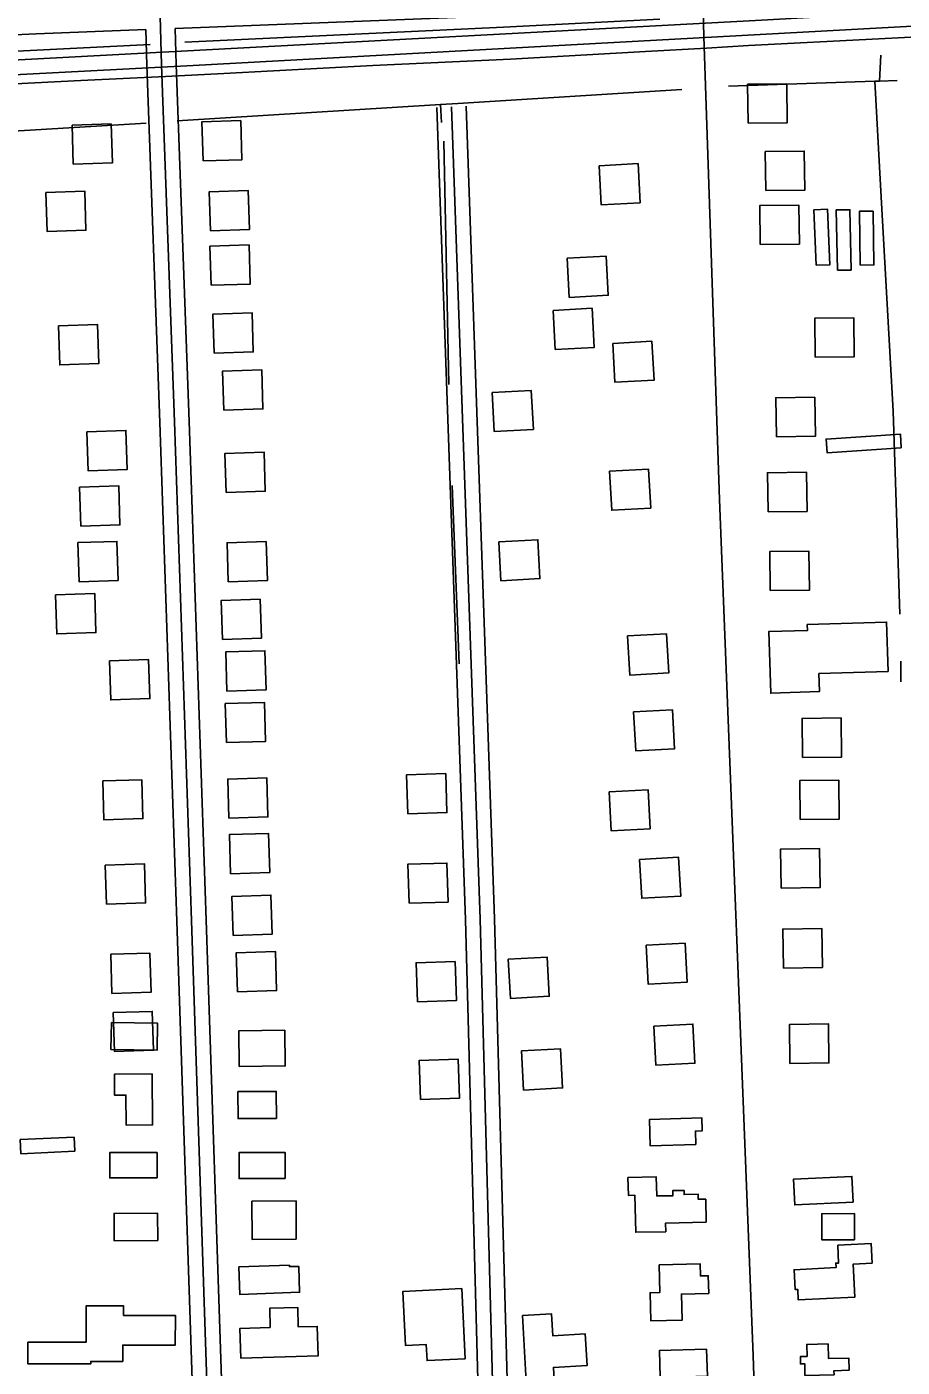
# Model space of a CAD drawing. Extents: x 3508733 to 3546731, y 546897 to 572481.
# Drawn here: x 3527354 to 3528250, y 567245 to 568617 of the extents above; entities that cross this region are included whole.
import ezdxf

# ---------------------------------------------------------------- set-up
doc = ezdxf.new("R2010")
doc.units = 0
for name, color, linetype in [('V-BLDG-OTLN', 7, 'Continuous'), ('V-RAIL-TRAK', 7, 'Continuous'), ('V-ROAD-CNTR', 7, 'Continuous'), ('V-TOPO-SHOR', 7, 'Continuous')]:
    doc.layers.add(name, color=color, linetype=linetype)

msp = doc.modelspace()

# ---------------------------------------------------------------- linework, layer by layer
at = {"layer": 'V-BLDG-OTLN'}
for points in [[(3528092.1, 568518.6), (3528132.1, 568519.1), (3528131.5, 568559.1), (3528091.5, 568558.6)], [(3527399.9, 568516.8), (3527401.2, 568476.8), (3527441.2, 568478.1), (3527439.9, 568518)], [(3527534, 568480), (3527573.9, 568481.3), (3527572.7, 568521.3), (3527532.7, 568520)], [(3528110, 568449.6), (3528150, 568450.1), (3528149.5, 568490.1), (3528109.5, 568489.6)], [(3527939.4, 568475.1), (3527941.5, 568435.2), (3527981.5, 568437.3), (3527979.3, 568477.3)], [(3527373, 568447.8), (3527374.3, 568407.8), (3527414.2, 568409.1), (3527413, 568449.1)], [(3527541.6, 568408.5), (3527581.5, 568409.7), (3527580.3, 568449.7), (3527540.3, 568448.5)], [(3528104.5, 568394.3), (3528144.5, 568394.9), (3528143.9, 568434.9), (3528103.9, 568434.3)], [(3528161.7, 568373.3), (3528175.7, 568373.8), (3528173.4, 568430.5), (3528159.4, 568430)], [(3528183.4, 568368), (3528197.4, 568368.3), (3528196.2, 568430.1), (3528182.2, 568429.8)], [(3528206.8, 568373.4), (3528220.8, 568373.6), (3528220, 568428.6), (3528206, 568428.5)], [(3527542.3, 568352.7), (3527582.3, 568354), (3527581.1, 568394), (3527541.1, 568392.7)], [(3527906.7, 568380.3), (3527908.9, 568340.3), (3527948.8, 568342.5), (3527946.7, 568382.4)], [(3527545.5, 568283.2), (3527585.5, 568284.5), (3527584.2, 568324.5), (3527544.2, 568323.2)], [(3527892.4, 568326.9), (3527894.5, 568287), (3527934.5, 568289.1), (3527932.3, 568329.1)], [(3527386, 568311.2), (3527387.3, 568271.2), (3527427.3, 568272.5), (3527426, 568312.5)], [(3528160.7, 568279), (3528200.7, 568279.5), (3528200.2, 568319.5), (3528160.2, 568319)], [(3527953.6, 568293.2), (3527955.7, 568253.3), (3527995.7, 568255.4), (3527993.5, 568295.4)], [(3527555.3, 568224.9), (3527595.3, 568226.1), (3527594.1, 568266.1), (3527554.1, 568264.8)], [(3527830.1, 568242.8), (3527832.2, 568202.8), (3527872.2, 568205), (3527870, 568244.9)], [(3528120.9, 568197.5), (3528160.9, 568198), (3528160.3, 568238), (3528120.3, 568237.5)], [(3527415.2, 568202.7), (3527416.4, 568162.8), (3527456.4, 568164), (3527455.1, 568204)], [(3528248.8, 568186.2), (3528247.9, 568200.2), (3528171.9, 568195.2), (3528172.8, 568181.2)], [(3527557.8, 568140.5), (3527597.7, 568141.8), (3527596.5, 568181.8), (3527556.5, 568180.5)], [(3527950.2, 568162.2), (3527952.4, 568122.2), (3527992.3, 568124.4), (3527990.1, 568164.3)], [(3528112.4, 568120.6), (3528152.4, 568121.1), (3528151.8, 568161.1), (3528111.8, 568160.6)], [(3527407.7, 568146), (3527409, 568106), (3527449, 568107.3), (3527447.7, 568147.3)], [(3527405.8, 568089.1), (3527407.1, 568049.1), (3527447.1, 568050.4), (3527445.8, 568090.3)], [(3527559.9, 568049), (3527599.9, 568050.2), (3527598.6, 568090.2), (3527558.7, 568088.9)], [(3527836.8, 568090), (3527839, 568050), (3527878.9, 568052.2), (3527876.8, 568092.1)], [(3528114.7, 568039.9), (3528154.7, 568040.4), (3528154.1, 568080.4), (3528114.1, 568079.9)], [(3527383.1, 568035.6), (3527384.3, 567995.6), (3527424.3, 567996.9), (3527423.1, 568036.9)], [(3527553.8, 567989.8), (3527593.8, 567991.1), (3527592.5, 568031.1), (3527552.5, 568029.8)], [(3528235.4, 567957.1), (3528164.4, 567954.9), (3528165, 567936.5), (3528115.1, 567934.9), (3528113.1, 567997.9), (3528152.8, 567999.1), (3528152.6, 568005.2), (3528233.8, 568007.7)], [(3527968.6, 567993.5), (3527970.8, 567953.5), (3528010.7, 567955.7), (3528008.6, 567995.6)], [(3527558.5, 567937.1), (3527598.5, 567938.3), (3527597.3, 567978.3), (3527557.3, 567977.1)], [(3527438.3, 567968), (3527439.6, 567928), (3527479.6, 567929.3), (3527478.3, 567969.3)], [(3527558.1, 567884.2), (3527598.1, 567885.5), (3527596.8, 567925.5), (3527556.8, 567924.2)], [(3527974.7, 567915.8), (3527976.9, 567875.9), (3528016.8, 567878), (3528014.6, 567918)], [(3528147.7, 567869), (3528187.7, 567869.5), (3528187.2, 567909.5), (3528147.2, 567909)], [(3527431.3, 567845.1), (3527432.5, 567805.1), (3527472.5, 567806.4), (3527471.3, 567846.3)], [(3527560.5, 567807), (3527600.5, 567808.2), (3527599.2, 567848.2), (3527559.3, 567846.9)], [(3527743.7, 567811.3), (3527783.7, 567812.5), (3527782.4, 567852.5), (3527742.4, 567851.3)], [(3528145.3, 567805.4), (3528185.3, 567805.9), (3528184.8, 567845.9), (3528144.8, 567845.4)], [(3527949.6, 567833.8), (3527951.8, 567793.9), (3527991.7, 567796), (3527989.6, 567836)], [(3527562.3, 567750), (3527602.3, 567751.3), (3527601, 567791.3), (3527561, 567790)], [(3528125.7, 567735.2), (3528165.7, 567735.7), (3528165.2, 567775.7), (3528125.2, 567775.2)], [(3527434, 567758.8), (3527435.3, 567718.9), (3527475.2, 567720.1), (3527474, 567760.1)], [(3527744.9, 567719.7), (3527784.9, 567720.9), (3527783.6, 567760.9), (3527743.6, 567759.6)], [(3527980.9, 567764.7), (3527983.1, 567724.8), (3528023, 567726.9), (3528020.9, 567766.9)], [(3527564.8, 567686.8), (3527604.8, 567688.1), (3527603.5, 567728.1), (3527563.5, 567726.8)], [(3528128.1, 567653.3), (3528168.1, 567653.8), (3528167.5, 567693.8), (3528127.5, 567693.3)], [(3527987.6, 567676.7), (3527989.7, 567636.7), (3528029.7, 567638.9), (3528027.5, 567678.8)], [(3527439.5, 567667.4), (3527440.8, 567627.4), (3527480.8, 567628.6), (3527479.5, 567668.6)], [(3527569.3, 567629), (3527609.3, 567630.3), (3527608.1, 567670.3), (3527568.1, 567669)], [(3527846.4, 567662.3), (3527848.6, 567622.3), (3527888.5, 567624.5), (3527886.4, 567664.4)], [(3527753.4, 567618.8), (3527793.4, 567620.1), (3527792.1, 567660), (3527752.1, 567658.8)], [(3527442.1, 567607.8), (3527443.4, 567567.8), (3527483.4, 567569.1), (3527482.1, 567609)], [(3527440.2, 567597.7), (3527487.4, 567596.9), (3527486.9, 567569.2), (3527439.7, 567570)], [(3527995.5, 567593.7), (3527997.7, 567553.8), (3528037.6, 567555.9), (3528035.5, 567595.9)], [(3528134.8, 567555.5), (3528174.8, 567556.1), (3528174.3, 567596.1), (3528134.3, 567595.5)], [(3527571, 567552.5), (3527570.5, 567589), (3527617.7, 567589.7), (3527618.2, 567553.1)], [(3527860, 567568.4), (3527862.2, 567528.4), (3527902.1, 567530.6), (3527900, 567570.5)], [(3527756.6, 567518.8), (3527796.5, 567520), (3527795.3, 567560), (3527755.3, 567558.7)], [(3527481.9, 567544.9), (3527482.4, 567492.6), (3527455.4, 567492.4), (3527455.1, 567523.2), (3527443.5, 567523.1), (3527443.3, 567544.5)], [(3527609.1, 567499.2), (3527569.9, 567499.1), (3527569.8, 567526.8), (3527609, 567526.9)], [(3528038.4, 567472.6), (3527991.8, 567471.1), (3527990.9, 567498.1), (3528044.7, 567499.9), (3528045.1, 567486.7), (3528038, 567486.4)], [(3527402.7, 567465.7), (3527347.6, 567463.2), (3527346.9, 567477.6), (3527402, 567480.1)], [(3527487, 567438.3), (3527438.6, 567438.3), (3527438.5, 567464.4), (3527487, 567464.4)], [(3527618.2, 567437.7), (3527571, 567437.7), (3527571, 567464.3), (3527618.1, 567464.4)], [(3528049.1, 567393), (3528007.5, 567392.1), (3528007.7, 567383.3), (3527976.9, 567382.7), (3527976.2, 567420.7), (3527969.4, 567420.5), (3527969, 567438.8), (3527998, 567439.4), (3527998.4, 567419.9), (3528015, 567420.2), (3528014.9, 567425.4), (3528026.4, 567425.6), (3528026.5, 567421.3), (3528040.9, 567421.6), (3528041, 567416.5), (3528048.6, 567416.6)], [(3528199.4, 567413.5), (3528139.7, 567410.8), (3528138.5, 567437.2), (3528198.2, 567439.9)], [(3527487.6, 567374.2), (3527443.1, 567373.8), (3527442.9, 567402.1), (3527487.4, 567402.4)], [(3527629.5, 567375.5), (3527584.4, 567375.2), (3527584.1, 567414.5), (3527629.2, 567414.8)], [(3528201, 567374.9), (3528167.6, 567374.8), (3528167.4, 567401.7), (3528200.9, 567401.9)], [(3528183.7, 567369.6), (3528217.9, 567371.3), (3528218.9, 567351.2), (3528199.7, 567350.2), (3528201.4, 567316.3), (3528143.3, 567313.4), (3528142.8, 567324.1), (3528140.2, 567324), (3528139.1, 567344.4), (3528182, 567346.6), (3528181.8, 567351.1), (3528184.6, 567351.2)], [(3527570.6, 567347.3), (3527622.4, 567349), (3527622.4, 567347.5), (3527632, 567347.8), (3527632.9, 567321.2), (3527571.6, 567319.1)], [(3528001, 567349.4), (3528042.8, 567350.5), (3528043.1, 567338), (3528051.2, 567338.2), (3528051.7, 567320.1), (3528023.8, 567319.4), (3528024.5, 567292.8), (3527992.4, 567292), (3527991.6, 567320.8), (3528001.7, 567321.1)], [(3527802.3, 567253.2), (3527763.3, 567251.3), (3527762.5, 567267.7), (3527741.4, 567266.7), (3527738.7, 567322.1), (3527798.8, 567325.1)], [(3527452.7, 567297.5), (3527505.7, 567297.5), (3527505.6, 567267.1), (3527451.8, 567267.1), (3527451.8, 567250.4), (3527419.1, 567250.4), (3527419.1, 567247.8), (3527354.7, 567247.9), (3527354.7, 567270.1), (3527414.3, 567270), (3527414.3, 567307.3), (3527452.7, 567307.3)], [(3527602.8, 567285), (3527602.3, 567304.9), (3527630.9, 567305.7), (3527631.5, 567285.7), (3527650.9, 567286.3), (3527651.8, 567256.1), (3527572.6, 567253.9), (3527571.7, 567284.2)], [(3527864.7, 567229.9), (3527861.1, 567297.4), (3527890.8, 567299), (3527892, 567276.8), (3527925.3, 567278.6), (3527927.1, 567246.2), (3527892.7, 567244.3), (3527893.4, 567231.4)], [(3528174, 567268.5), (3528174.3, 567253.4), (3528195, 567253.9), (3528195.3, 567241.3), (3528179.9, 567240.9), (3528180, 567236.8), (3528150.1, 567236.1), (3528149.9, 567248), (3528145.6, 567247.9), (3528145.5, 567255.4), (3528152.3, 567255.6), (3528152, 567267.9)], [(3528050.3, 567235.4), (3528002.1, 567233.9), (3528001.2, 567261.6), (3528049.4, 567263.1)]]:
    msp.add_lwpolyline(points, close=True, dxfattribs=at)
at = {"layer": 'V-RAIL-TRAK'}
msp.add_lwpolyline([(3527314.3, 568557.8), (3527408.8, 568562.5), (3527495.5, 568566.7), (3527555.2, 568569.5), (3527708, 568577.7), (3527848.8, 568584.4), (3527987.1, 568592), (3528049.5, 568595.7), (3528092.3, 568598.2), (3528225.8, 568605), (3528409.8, 568614.6), (3528537.7, 568621.4)], dxfattribs=at)
at = {"layer": 'V-ROAD-CNTR'}
for points in [[(3528147.4, 565824.8), (3528135.5, 566110), (3528116.8, 566657), (3528097.2, 567256.6), (3528062.7, 568133.3), (3528046.8, 568607.4), (3528042.4, 568780.4), (3528024.1, 569283), (3527999.4, 569934.7), (3527976.9, 570519.9), (3527976.7, 570585.8)], [(3527580.8, 565993.9), (3527581.1, 566066.1), (3527562.3, 566531.4), (3527540.7, 567146.9), (3527522.2, 567701.9), (3527504.7, 568212.7), (3527491.5, 568578.5), (3527481.9, 568927.6), (3527469.4, 569524.5)], [(3533541.7, 568893.8), (3532987.5, 568867.6), (3532205, 568827.4), (3531013.4, 568763.7), (3530019.9, 568712.5), (3529348.3, 568675.3), (3528491.3, 568630.8), (3527524, 568577.8), (3526567.5, 568528), (3525471, 568469.9), (3524754.5, 568430.6), (3524144.7, 568396.6), (3523696.6, 568373.6)], [(3529659.4, 568707.9), (3529141, 568683.1), (3528588.6, 568651.6), (3528099.7, 568623.8), (3526751, 568552), (3525561.1, 568488.5), (3525167, 568468.1)], [(3527505.5, 568615.8), (3527809.8, 568627.6), (3527921.2, 568637.9), (3528047.6, 568658.7)], [(3527147.9, 568600.4), (3527363.3, 568610.3), (3527475.5, 568614.7)], [(3527523.9, 567201), (3527507.3, 567701.3), (3527489.7, 568212.2), (3527476.5, 568578), (3527475.5, 568614.7)], [(3527553.9, 567201.9), (3527537.2, 567702.4), (3527519.7, 568213.2), (3527506.5, 568578.9), (3527505.5, 568615.8)], [(3527816.1, 567206.4), (3527802.6, 567702.9), (3527773.4, 568534.9)], [(3527831.5, 567191.7), (3527817.6, 567703.4), (3527788.4, 568535.4)], [(3527846.1, 567207.2), (3527832.5, 567703.9), (3527803.4, 568536)]]:
    msp.add_lwpolyline(points, dxfattribs=at)
at = {"layer": 'V-TOPO-SHOR'}
for p, q in [((3527158.7, 568583.1), (3527480, 568599.4)), ((3528226.6, 568561.8), (3528228, 568588.3)), ((3527778.1, 568519.3), (3527777, 568537.9)), ((3527159.6, 568499.9), (3527475.9, 568518.8)), ((3527785.8, 568251), (3527780.5, 568500.4)), ((3527796.1, 567965), (3527789.2, 568147.6)), ((3528248.3, 567946.4), (3528248.4, 567967.8))]:
    msp.add_line(p, q, dxfattribs=at)
for points in [[(3527515.3, 568601.8), (3527841.6, 568616.9), (3528001.7, 568625.1)], [(3528071.9, 568556.8), (3528221.7, 568561.7), (3528226.6, 568561.8), (3528244.5, 568562.4)], [(3528247.3, 568015.7), (3528240.6, 568223.6), (3528227.6, 568455.4), (3528221.7, 568561.7)], [(3527507.4, 568521.2), (3527777, 568537.9), (3527794.7, 568539), (3528024, 568553.2)]]:
    msp.add_lwpolyline(points, dxfattribs=at)

doc.saveas('drawing.dxf')
